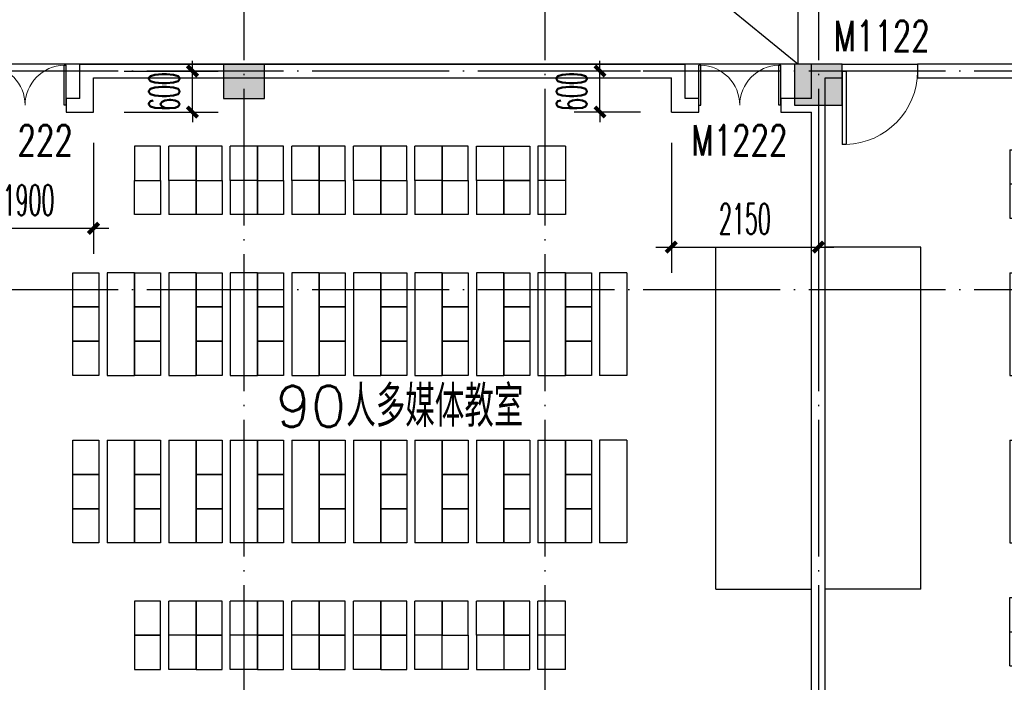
# Model space of a CAD drawing. Extents: x 1779708 to 7299578, y -1121471 to 88434.
# Tile 411 of 656: x 4622488 to 4636886, y -973082 to -963393. Entities that reach past the tile are written whole.
import ezdxf

# ---------------------------------------------------------------- set-up
doc = ezdxf.new("R2010")
doc.units = 0
doc.header["$LTSCALE"] = 1000
doc.header["$MEASUREMENT"] = 0
doc.linetypes.add('DOTE', pattern=[2.42, 2, -0.2, 0.02, -0.2])
doc.layers.get('0').update_dxf_attribs({"linetype": 'CONTINUOUS'})
doc.layers.get('Defpoints').update_dxf_attribs({"linetype": 'CONTINUOUS'})
for name, color, linetype in [('DOTE', 1, 'DOTE'), ('FUR', 9, 'CONTINUOUS'), ('PUB_DIM', 3, 'CONTINUOUS'), ('SPACE', 7, 'CONTINUOUS'), ('WALL', 255, 'CONTINUOUS'), ('WINDOW', 2, 'CONTINUOUS'), ('WINDOW_TEXT', 7, 'CONTINUOUS'), ('修改', 6, 'CONTINUOUS'), ('墙柱', 2, 'CONTINUOUS'), ('室外构件', 4, 'CONTINUOUS')]:
    doc.layers.add(name, color=color, linetype=linetype)
doc.styles.add('_TCH_DIM_T3', font='SIMPLEX.shx', dxfattribs={"width": 0.494118, "bigfont": 'GBCBIG.shx'})
doc.styles.add('_TCH_SPACE', font='SIMPLEX', dxfattribs={"height": 5, "bigfont": 'GBCBIG'})
doc.styles.add('_TCH_WINDOW', font='SIMPLEX', dxfattribs={"height": 3.5, "bigfont": 'GBCBIG'})
doc.dimstyles.new('_TCH_ARCH&&150', dxfattribs={"dimtxt": 446.25, "dimasz": 150, "dimexe": 375, "dimexo": 450, "dimgap": 189.375, "dimtad": 1, "dimdec": 0, "dimzin": 0, "dimdsep": 46, "dimtxsty": '_TCH_DIM_T3', "dimblk": 'ARCHTICK', "dimcen": 0.09, "dimdle": 225, "dimclrt": 7, "dimazin": 2, "dimtfac": 1, "dimtdec": 0, "dimtix": 1, "dimtmove": 2, "dimatfit": 3, "dimfxl": 250, "dimtolj": 1, "dimtzin": 0, "dimarcsym": 0})

# ---------------------------------------------------------------- blocks, each defined once
blk = doc.blocks.new('A$C159220C3')
at = {"layer": 'DOTE'}
for p, q in [((59600, 149200), (59600, 7200)), ((64000, 149200), (64000, 7200)), ((68000, 149200), (68000, 7200)), ((86800, 105900), (7200, 105900)), ((86800, 102700), (7200, 102700))]:
    blk.add_line(p, q, dxfattribs=at)
blk = doc.blocks.new('zy')
at = {"layer": 'FUR', "color": 253}
for p, q in [((3615193, -1996551), (3615193, -1997051)), ((3615593, -1996551), (3615593, -1997051))]:
    blk.add_line(p, q, dxfattribs=at)
blk.add_lwpolyline([(3614693, -1996551), (3615073, -1996551), (3615073, -1997051), (3614693, -1997051)], close=True, dxfattribs=at)
blk = doc.blocks.new('A$C7F051E80')
at = {"layer": 'FUR'}
for p, q in [((1800, 7650), (1400, 7650)), ((2700, 7650), (2300, 7650)), ((3600, 7650), (3200, 7650)), ((4500, 7650), (4100, 7650)), ((5400, 7650), (5000, 7650)), ((5900, 7650), (6300, 7650)), ((7200, 7650), (6800, 7650)), ((1800, 7150), (1400, 7150)), ((1800, 7150), (1400, 7150)), ((1800, 7150), (1400, 7150)), ((1800, 7150), (1400, 7150)), ((2700, 7150), (2300, 7150)), ((2700, 7150), (2300, 7150)), ((2700, 7150), (2300, 7150)), ((2700, 7150), (2300, 7150)), ((3600, 7150), (3200, 7150)), ((3600, 7150), (3200, 7150)), ((3600, 7150), (3200, 7150)), ((3600, 7150), (3200, 7150)), ((4500, 7150), (4100, 7150)), ((4500, 7150), (4100, 7150)), ((4500, 7150), (4100, 7150)), ((4500, 7150), (4100, 7150)), ((5400, 7150), (5000, 7150)), ((5400, 7150), (5000, 7150)), ((6300, 7150), (5900, 7150)), ((7200, 7150), (6800, 7150)), ((1800, 6650), (1400, 6650)), ((2700, 6650), (2300, 6650)), ((3600, 6650), (3200, 6650)), ((4500, 6650), (4100, 6650)), ((5400, 6650), (5000, 6650)), ((6300, 6650), (5900, 6650)), ((7200, 6650), (6800, 6650)), ((900, 5800), (500, 5800)), ((1800, 5800), (1400, 5800)), ((2700, 5800), (2300, 5800)), ((3600, 5800), (3200, 5800)), ((4500, 5800), (4100, 5800)), ((5400, 5800), (5000, 5800)), ((6300, 5800), (5900, 5800)), ((7200, 5800), (6800, 5800)), ((8100, 5800), (7700, 5800)), ((900, 1850), (500, 1850)), ((1800, 1850), (1400, 1850)), ((2700, 1850), (2300, 1850)), ((3600, 1850), (3200, 1850)), ((4500, 1850), (4100, 1850)), ((5400, 1850), (5000, 1850)), ((6300, 1850), (5900, 1850)), ((7200, 1850), (6800, 1850)), ((8100, 1850), (7700, 1850)), ((1800, 1000), (1400, 1000)), ((2700, 1000), (2300, 1000)), ((3600, 1000), (3200, 1000)), ((4500, 1000), (4100, 1000)), ((5400, 1000), (5000, 1000)), ((6300, 1000), (5900, 1000)), ((7200, 1000), (6800, 1000)), ((1800, 500), (1400, 500)), ((1800, 500), (1400, 500)), ((2700, 500), (2300, 500)), ((2700, 500), (2300, 500)), ((3600, 500), (3200, 500)), ((3600, 500), (3200, 500)), ((4500, 500), (4100, 500)), ((4500, 500), (4100, 500)), ((5400, 500), (5000, 500)), ((5400, 500), (5000, 500)), ((6300, 500), (5900, 500)), ((7200, 500), (6800, 500)), ((1800, 0), (1400, 0)), ((2700, 0), (2300, 0)), ((3600, 0), (3200, 0)), ((4500, 0), (4100, 0)), ((5400, 0), (5000, 0)), ((7200, 0), (6800, 0))]:
    blk.add_line(p, q, dxfattribs=at)
at = {"layer": 'FUR', "color": 9}
for p, q in [((9400, 1175), (9400, 6175)), ((9400, 6175), (10800, 6175)), ((9400, 1175), (10800, 1175))]:
    blk.add_line(p, q, dxfattribs=at)
at = {"layer": 'FUR', "color": 253}
for p, q in [((5900, 500), (5900, 0)), ((6300, 500), (6300, 0)), ((5900, 0), (6300, 0))]:
    blk.add_line(p, q, dxfattribs=at)
at = {"layer": 'FUR'}
for points in [[(500, 4300), (900, 4300)], [(1400, 4300), (1800, 4300)], [(2300, 4300), (2700, 4300)], [(3200, 4300), (3600, 4300)], [(4100, 4300), (4500, 4300)], [(5000, 4300), (5400, 4300)], [(5900, 4300), (6300, 4300)], [(6800, 4300), (7200, 4300)], [(8100, 4300), (7700, 4300)], [(500, 3350), (900, 3350)], [(1400, 3350), (1800, 3350)], [(2300, 3350), (2700, 3350)], [(3200, 3350), (3600, 3350)], [(4100, 3350), (4500, 3350)], [(5000, 3350), (5400, 3350)], [(5900, 3350), (6300, 3350)], [(6800, 3350), (7200, 3350)], [(8100, 3350), (7700, 3350)]]:
    blk.add_lwpolyline(points, dxfattribs=at)
at = {"layer": 'FUR', "color": 253}
blk.add_lwpolyline([(5400, 500), (5780, 500), (5780, 0), (5400, 0)], close=True, dxfattribs=at)
at = {"layer": 'FUR', "xscale": -1, "rotation": 180}
for p in [(-3613793, -1989401), (-3612893, -1989401), (-3611993, -1989401), (-3611093, -1989401), (-3610193, -1989401), (-3609293, -1989401)]:
    blk.add_blockref('zy', p, dxfattribs=at)
at = {"layer": 'FUR'}
for p in [(-3608393, 2004201), (-3613793, 2003701), (-3612893, 2003701), (-3611993, 2003701), (-3611093, 2003701), (-3610193, 2003701), (-3609293, 2003701), (-3608393, 2003701), (-3614693, 2002351), (-3613793, 2002351), (-3612893, 2002351), (-3611993, 2002351), (-3611093, 2002351), (-3610193, 2002351), (-3609293, 2002351), (-3608393, 2002351), (-3607493, 2002351), (-3614693, 2001851), (-3613793, 2001851), (-3612893, 2001851), (-3611993, 2001851), (-3611093, 2001851), (-3610193, 2001851), (-3609293, 2001851), (-3608393, 2001851), (-3607493, 2001851), (-3614693, 2001351), (-3613793, 2001351), (-3612893, 2001351), (-3611993, 2001351), (-3611093, 2001351), (-3610193, 2001351), (-3609293, 2001351), (-3608393, 2001351), (-3607493, 2001351), (-3614693, 1999901), (-3613793, 1999901), (-3612893, 1999901), (-3611993, 1999901), (-3611093, 1999901), (-3610193, 1999901), (-3609293, 1999901), (-3608393, 1999901), (-3607493, 1999901), (-3614693, 1999401), (-3613793, 1999401), (-3612893, 1999401), (-3611993, 1999401), (-3611093, 1999401), (-3610193, 1999401), (-3609293, 1999401), (-3608393, 1999401), (-3607493, 1999401), (-3614693, 1998901), (-3613793, 1998901), (-3612893, 1998901), (-3611993, 1998901), (-3611093, 1998901), (-3610193, 1998901), (-3609293, 1998901), (-3608393, 1998901), (-3607493, 1998901)]:
    blk.add_blockref('zy', p, dxfattribs=at)
at = {"layer": 'FUR', "extrusion": (0, 0, -1), "zscale": -1, "rotation": 180}
for p in [(3613793, -1996051), (3612893, -1996051), (3611993, -1996051), (3611093, -1996051), (3610193, -1996051), (3609293, -1996051), (3608393, -1996051), (3613793, -1996551), (3612893, -1996551), (3611993, -1996551), (3611093, -1996551), (3610193, -1996551), (3608393, -1996551)]:
    blk.add_blockref('zy', p, dxfattribs=at)
blk = doc.blocks.new('A$C62770E1D')
at = {"layer": 'FUR'}
for p, q in [((2700, 7600), (2300, 7600)), ((3600, 7600), (3200, 7600)), ((4100, 7600), (4500, 7600)), ((5400, 7600), (5000, 7600)), ((6300, 7600), (5900, 7600)), ((2700, 7100), (2300, 7100)), ((2700, 7100), (2300, 7100)), ((2700, 7100), (2300, 7100)), ((2700, 7100), (2300, 7100)), ((3600, 7100), (3200, 7100)), ((3600, 7100), (3200, 7100)), ((4500, 7100), (4100, 7100)), ((5400, 7100), (5000, 7100)), ((6300, 7100), (5900, 7100)), ((2700, 6600), (2300, 6600)), ((3600, 6600), (3200, 6600)), ((4500, 6600), (4100, 6600)), ((5400, 6600), (5000, 6600)), ((6300, 6600), (5900, 6600)), ((2700, 5800), (2300, 5800)), ((3600, 5800), (3200, 5800)), ((4500, 5800), (4100, 5800)), ((5400, 5800), (5000, 5800)), ((6300, 5800), (5900, 5800)), ((2700, 1850), (2300, 1850)), ((3600, 1850), (3200, 1850)), ((4500, 1850), (4100, 1850)), ((5400, 1850), (5000, 1850)), ((6300, 1850), (5900, 1850)), ((2700, 1050), (2300, 1050)), ((3600, 1050), (3200, 1050)), ((4500, 1050), (4100, 1050)), ((5400, 1050), (5000, 1050)), ((6300, 1050), (5900, 1050)), ((2700, 550), (2300, 550)), ((2700, 550), (2300, 550)), ((3600, 550), (3200, 550)), ((3600, 550), (3200, 550)), ((4500, 550), (4100, 550)), ((5400, 550), (5000, 550)), ((6300, 550), (5900, 550)), ((2700, 50), (2300, 50)), ((3600, 50), (3200, 50)), ((5400, 50), (5000, 50)), ((6300, 50), (5900, 50))]:
    blk.add_line(p, q, dxfattribs=at)
at = {"layer": 'FUR', "color": 9}
for p, q in [((7600, 1175), (7600, 6175)), ((7600, 6175), (9000, 6175)), ((7600, 1175), (9000, 1175))]:
    blk.add_line(p, q, dxfattribs=at)
at = {"layer": 'FUR', "color": 253}
for p, q in [((4100, 550), (4100, 50)), ((4500, 550), (4500, 50)), ((4100, 50), (4500, 50))]:
    blk.add_line(p, q, dxfattribs=at)
at = {"layer": 'FUR'}
for points in [[(2300, 4300), (2700, 4300)], [(3200, 4300), (3600, 4300)], [(4100, 4300), (4500, 4300)], [(5000, 4300), (5400, 4300)], [(6300, 4300), (5900, 4300)], [(2300, 3350), (2700, 3350)], [(3200, 3350), (3600, 3350)], [(4100, 3350), (4500, 3350)], [(5000, 3350), (5400, 3350)], [(6300, 3350), (5900, 3350)]]:
    blk.add_lwpolyline(points, dxfattribs=at)
at = {"layer": 'FUR', "color": 253}
blk.add_lwpolyline([(3600, 550), (3980, 550), (3980, 50), (3600, 50)], close=True, dxfattribs=at)
at = {"layer": 'FUR', "xscale": -1, "rotation": 180}
for p in [(-3612893, -1989451), (-3611993, -1989451), (-3611093, -1989451)]:
    blk.add_blockref('zy', p, dxfattribs=at)
at = {"layer": 'FUR'}
for p in [(-3610193, 2004151), (-3609293, 2004151), (-3612893, 2003651), (-3611993, 2003651), (-3611093, 2003651), (-3610193, 2003651), (-3609293, 2003651), (-3612893, 2002351), (-3611993, 2002351), (-3611093, 2002351), (-3610193, 2002351), (-3609293, 2002351), (-3612893, 2001851), (-3611993, 2001851), (-3611093, 2001851), (-3610193, 2001851), (-3609293, 2001851), (-3612893, 2001351), (-3611993, 2001351), (-3611093, 2001351), (-3610193, 2001351), (-3609293, 2001351), (-3612893, 1999901), (-3611993, 1999901), (-3611093, 1999901), (-3610193, 1999901), (-3609293, 1999901), (-3612893, 1999401), (-3611993, 1999401), (-3611093, 1999401), (-3610193, 1999401), (-3609293, 1999401), (-3612893, 1998901), (-3611993, 1998901), (-3611093, 1998901), (-3610193, 1998901), (-3609293, 1998901)]:
    blk.add_blockref('zy', p, dxfattribs=at)
at = {"layer": 'FUR', "extrusion": (0, 0, -1), "zscale": -1, "rotation": 180}
for p in [(3612893, -1996001), (3611993, -1996001), (3611093, -1996001), (3610193, -1996001), (3609293, -1996001), (3612893, -1996501), (3611993, -1996501), (3610193, -1996501), (3609293, -1996501)]:
    blk.add_blockref('zy', p, dxfattribs=at)
blk = doc.blocks.new('A$C66903B95')
at = {"layer": '墙柱'}
h = blk.add_hatch(color=256, dxfattribs=at)
h.paths.add_polyline_path([(24950, 51000), (25450, 51000), (25450, 50500), (24950, 50500)])
h.paths.add_polyline_path([(66900, 12800), (67500, 12800), (67500, 13400), (66900, 13400)])
h.paths.add_polyline_path([(16600, 12800), (17100, 12800), (17100, 13300), (16600, 13300)])
h.paths.add_polyline_path([(27130, 15100), (27130, 15400), (26330, 15400), (26330, 15100)])
h.paths.add_polyline_path([(54500, 0), (55000, 0), (55000, 500), (54500, 500)])
h.paths.add_polyline_path([(16600, 51000), (17100, 51000), (17100, 50500), (16600, 50500)])
h.paths.add_polyline_path([(42000, 41700), (42600, 41700), (42600, 41200), (42000, 41200)])
h.paths.add_polyline_path([(58500, 32900), (59100, 32900), (59100, 32400), (58500, 32400)])
h.paths.add_polyline_path([(13000, 44800), (13500, 44800), (13500, 44200), (13000, 44200)])
h.paths.add_polyline_path([(66700, 37100), (67200, 37100), (67200, 36600), (66700, 36600)])
h.paths.add_polyline_path([(20700, 19400), (21200, 19400), (21200, 19900), (20700, 19900)])
h.paths.add_polyline_path([(20700, 26000), (21200, 26000), (21200, 26500), (20700, 26500)])
h.paths.add_polyline_path([(13000, 31800), (13500, 31800), (13500, 32400), (13000, 32400)])
h.paths.add_polyline_path([(20700, 38200), (21200, 38200), (21200, 37700), (20700, 37700)])
h.paths.add_polyline_path([(13000, 51000), (13500, 51000), (13500, 50500), (13000, 50500)])
h.paths.add_polyline_path([(74900, 12800), (75600, 12800), (75600, 13400), (74900, 13400)])
h.paths.add_polyline_path([(54900, 24500), (54400, 24500), (54400, 25000), (54900, 25000)])
h.paths.add_polyline_path([(74900, 41700), (75600, 41700), (75600, 41200), (74900, 41200)])
h.paths.add_polyline_path([(500, 44750), (1000, 44750), (1000, 44250), (500, 44250)])
h.paths.add_polyline_path([(500, 31850), (1000, 31850), (1000, 32350), (500, 32350)])
h.paths.add_polyline_path([(8400, 12800), (8900, 12800), (8900, 13300), (8400, 13300)])
h.paths.add_polyline_path([(66900, 24400), (67500, 24400), (67500, 25000), (66900, 25000)])
h.paths.add_polyline_path([(74900, 25000), (75600, 25000), (75600, 24400), (74900, 24400)])
h.paths.add_polyline_path([(58500, 25000), (59100, 25000), (59100, 24400), (58500, 24400)])
h.paths.add_polyline_path([(66700, 32900), (67200, 32900), (67200, 32400), (66700, 32400)])
h.paths.add_polyline_path([(54400, 32900), (54900, 32900), (54900, 32400), (54400, 32400)])
h.paths.add_polyline_path([(50150, 12800), (50650, 12800), (50650, 13300), (50150, 13300)])
h.paths.add_polyline_path([(46200, 51000), (46700, 51000), (46700, 50500), (46200, 50500)])
h.paths.add_polyline_path([(42500, 38200), (42000, 38200), (42000, 37700), (42500, 37700)])
h.paths.add_polyline_path([(42500, 51000), (42000, 51000), (42000, 50500), (42500, 50500)])
h.paths.add_polyline_path([(24900, 38200), (25400, 38200), (25400, 37700), (24900, 37700)])
h.paths.add_polyline_path([(20700, 31850), (21200, 31850), (21200, 32350), (20700, 32350)])
h.paths.add_polyline_path([(13000, 37600), (13500, 37600), (13500, 38200), (13000, 38200)])
h.paths.add_polyline_path([(16600, 26000), (17100, 26000), (17100, 26500), (16600, 26500)])
h.paths.add_polyline_path([(8200, 26000), (8700, 26000), (8700, 26500), (8200, 26500)])
h.paths.add_polyline_path([(500, 26000), (1000, 26000), (1000, 26500), (500, 26500)])
h.paths.add_polyline_path([(16500, 19300), (17100, 19300), (17100, 19900), (16500, 19900)])
h.paths.add_polyline_path([(8400, 19300), (8900, 19300), (8900, 19900), (8400, 19900)])
h.paths.add_polyline_path([(74900, 38500), (75600, 38500), (75600, 38000), (74900, 38000)])
h.paths.add_polyline_path([(75100, 51000), (75600, 51000), (75600, 50500), (75100, 50500)])
h.paths.add_polyline_path([(66850, 41800), (67550, 41800), (67550, 41200), (66850, 41200)])
h.paths.add_polyline_path([(66850, 51000), (67550, 51000), (67550, 50500), (66850, 50500)])
h.paths.add_polyline_path([(58450, 41800), (59150, 41800), (59150, 41200), (58450, 41200)])
h.paths.add_polyline_path([(58550, 51000), (59050, 51000), (59050, 50500), (58550, 50500)])
h.paths.add_polyline_path([(50150, 38200), (50650, 38200), (50650, 37700), (50150, 37700)])
h.paths.add_polyline_path([(50100, 41700), (50700, 41700), (50700, 41200), (50100, 41200)])
h.paths.add_polyline_path([(50150, 51000), (50650, 51000), (50650, 50500), (50150, 50500)])
h.paths.add_polyline_path([(33100, 38200), (33600, 38200), (33600, 37700), (33100, 37700)])
h.paths.add_polyline_path([(33000, 41700), (33600, 41700), (33600, 41200), (33000, 41200)])
h.paths.add_polyline_path([(24900, 41700), (25500, 41700), (25500, 41200), (24900, 41200)])
h.paths.add_polyline_path([(500, 38200), (1000, 38200), (1000, 37700), (500, 37700)])
h.paths.add_polyline_path([(16500, 41800), (17100, 41800), (17100, 41200), (16500, 41200)])
h.paths.add_polyline_path([(33100, 51000), (33600, 51000), (33600, 50500), (33100, 50500)])
h.paths.add_polyline_path([(500, 51000), (1000, 51000), (1000, 50500), (500, 50500)])
h.paths.add_polyline_path([(74900, 9300), (75600, 9300), (75600, 9800), (74900, 9800)])
h.paths.add_polyline_path([(74900, 0), (75600, 0), (75600, 500), (74900, 500)])
h.paths.add_polyline_path([(66900, 9300), (67500, 9300), (67500, 9800), (66900, 9800)])
h.paths.add_polyline_path([(66950, 0), (67450, 0), (67450, 500), (66950, 500)])
h.paths.add_polyline_path([(58500, 12800), (59100, 12800), (59100, 13400), (58500, 13400)])
h.paths.add_polyline_path([(58500, 9300), (59100, 9300), (59100, 9800), (58500, 9800)])
h.paths.add_polyline_path([(58550, 0), (59050, 0), (59050, 500), (58550, 500)])
h.paths.add_polyline_path([(50100, 9300), (50700, 9300), (50700, 9800), (50100, 9800)])
h.paths.add_polyline_path([(50150, 0), (50650, 0), (50650, 500), (50150, 500)])
h.paths.add_polyline_path([(42000, 12800), (42500, 12800), (42500, 13300), (42000, 13300)])
h.paths.add_polyline_path([(42000, 9300), (42600, 9300), (42600, 9800), (42000, 9800)])
h.paths.add_polyline_path([(33100, 12800), (33600, 12800), (33600, 13300), (33100, 13300)])
h.paths.add_polyline_path([(25060, 12800), (25660, 12800), (25660, 13200), (25060, 13200)])
h.paths.add_polyline_path([(33000, 9300), (33600, 9300), (33600, 9800), (33000, 9800)])
h.paths.add_polyline_path([(24900, 9300), (25500, 9300), (25500, 9800), (24900, 9800)])
h.paths.add_polyline_path([(0, 12500), (700, 12500), (700, 13000), (0, 13000)])
h.paths.add_polyline_path([(0, 9300), (700, 9300), (700, 9800), (0, 9800)])
h.paths.add_polyline_path([(8100, 9300), (8700, 9300), (8700, 9800), (8100, 9800)])
h.paths.add_polyline_path([(16500, 9300), (17100, 9300), (17100, 9800), (16500, 9800)])
h.paths.add_polyline_path([(42000, 0), (42500, 0), (42500, 500), (42000, 500)])
h.paths.add_polyline_path([(33100, 0), (33600, 0), (33600, 500), (33100, 500)])
h.paths.add_polyline_path([(24950, 0), (25450, 0), (25450, 500), (24950, 500)])
h.paths.add_polyline_path([(16500, 0), (17100, 0), (17100, 500), (16500, 500)])
h.paths.add_polyline_path([(8100, 0), (8700, 0), (8700, 500), (8100, 500)])
h.paths.add_polyline_path([(0, 0), (500, 0), (500, 500), (0, 500)])
h.paths.add_polyline_path([(24950, 87000), (25450, 87000), (25450, 87500), (24950, 87500)])
h.paths.add_polyline_path([(66900, 125200), (67500, 125200), (67500, 124600), (66900, 124600)])
h.paths.add_polyline_path([(16600, 125200), (17100, 125200), (17100, 124700), (16600, 124700)])
h.paths.add_polyline_path([(27130, 122900), (27130, 122600), (26330, 122600), (26330, 122900)])
h.paths.add_polyline_path([(54500, 138000), (55000, 138000), (55000, 137500), (54500, 137500)])
h.paths.add_polyline_path([(16600, 87000), (17100, 87000), (17100, 87500), (16600, 87500)])
h.paths.add_polyline_path([(42000, 96300), (42600, 96300), (42600, 96800), (42000, 96800)])
h.paths.add_polyline_path([(58500, 105100), (59100, 105100), (59100, 105600), (58500, 105600)])
h.paths.add_polyline_path([(13000, 93200), (13500, 93200), (13500, 93800), (13000, 93800)])
h.paths.add_polyline_path([(66700, 100900), (67200, 100900), (67200, 101400), (66700, 101400)])
h.paths.add_polyline_path([(20700, 118600), (21200, 118600), (21200, 118100), (20700, 118100)])
h.paths.add_polyline_path([(20700, 112000), (21200, 112000), (21200, 111500), (20700, 111500)])
h.paths.add_polyline_path([(13000, 106200), (13500, 106200), (13500, 105600), (13000, 105600)])
h.paths.add_polyline_path([(20700, 99800), (21200, 99800), (21200, 100300), (20700, 100300)])
h.paths.add_polyline_path([(13000, 87000), (13500, 87000), (13500, 87500), (13000, 87500)])
h.paths.add_polyline_path([(74900, 125200), (75600, 125200), (75600, 124600), (74900, 124600)])
h.paths.add_polyline_path([(54900, 113500), (54400, 113500), (54400, 113000), (54900, 113000)])
h.paths.add_polyline_path([(74900, 96300), (75600, 96300), (75600, 96800), (74900, 96800)])
h.paths.add_polyline_path([(500, 93250), (1000, 93250), (1000, 93750), (500, 93750)])
h.paths.add_polyline_path([(500, 106150), (1000, 106150), (1000, 105650), (500, 105650)])
h.paths.add_polyline_path([(8400, 125200), (8900, 125200), (8900, 124700), (8400, 124700)])
h.paths.add_polyline_path([(66900, 113600), (67500, 113600), (67500, 113000), (66900, 113000)])
h.paths.add_polyline_path([(74900, 113000), (75600, 113000), (75600, 113600), (74900, 113600)])
h.paths.add_polyline_path([(58500, 113000), (59100, 113000), (59100, 113600), (58500, 113600)])
h.paths.add_polyline_path([(66700, 105100), (67200, 105100), (67200, 105600), (66700, 105600)])
h.paths.add_polyline_path([(54400, 105100), (54900, 105100), (54900, 105600), (54400, 105600)])
h.paths.add_polyline_path([(50150, 125200), (50650, 125200), (50650, 124700), (50150, 124700)])
h.paths.add_polyline_path([(46200, 87000), (46700, 87000), (46700, 87500), (46200, 87500)])
h.paths.add_polyline_path([(42500, 99800), (42000, 99800), (42000, 100300), (42500, 100300)])
h.paths.add_polyline_path([(42500, 87000), (42000, 87000), (42000, 87500), (42500, 87500)])
h.paths.add_polyline_path([(24900, 99800), (25400, 99800), (25400, 100300), (24900, 100300)])
h.paths.add_polyline_path([(20700, 106150), (21200, 106150), (21200, 105650), (20700, 105650)])
h.paths.add_polyline_path([(13000, 100400), (13500, 100400), (13500, 99800), (13000, 99800)])
h.paths.add_polyline_path([(16600, 112000), (17100, 112000), (17100, 111500), (16600, 111500)])
h.paths.add_polyline_path([(8200, 112000), (8700, 112000), (8700, 111500), (8200, 111500)])
h.paths.add_polyline_path([(500, 112000), (1000, 112000), (1000, 111500), (500, 111500)])
h.paths.add_polyline_path([(16500, 118700), (17100, 118700), (17100, 118100), (16500, 118100)])
h.paths.add_polyline_path([(8400, 118700), (8900, 118700), (8900, 118100), (8400, 118100)])
h.paths.add_polyline_path([(74900, 99500), (75600, 99500), (75600, 100000), (74900, 100000)])
h.paths.add_polyline_path([(75100, 87000), (75600, 87000), (75600, 87500), (75100, 87500)])
h.paths.add_polyline_path([(66850, 96200), (67550, 96200), (67550, 96800), (66850, 96800)])
h.paths.add_polyline_path([(66850, 87000), (67550, 87000), (67550, 87500), (66850, 87500)])
h.paths.add_polyline_path([(58450, 96200), (59150, 96200), (59150, 96800), (58450, 96800)])
h.paths.add_polyline_path([(58550, 87000), (59050, 87000), (59050, 87500), (58550, 87500)])
h.paths.add_polyline_path([(50150, 99800), (50650, 99800), (50650, 100300), (50150, 100300)])
h.paths.add_polyline_path([(50100, 96300), (50700, 96300), (50700, 96800), (50100, 96800)])
h.paths.add_polyline_path([(50150, 87000), (50650, 87000), (50650, 87500), (50150, 87500)])
h.paths.add_polyline_path([(33100, 99800), (33600, 99800), (33600, 100300), (33100, 100300)])
h.paths.add_polyline_path([(33000, 96300), (33600, 96300), (33600, 96800), (33000, 96800)])
h.paths.add_polyline_path([(24900, 96300), (25500, 96300), (25500, 96800), (24900, 96800)])
h.paths.add_polyline_path([(500, 99800), (1000, 99800), (1000, 100300), (500, 100300)])
h.paths.add_polyline_path([(16500, 96200), (17100, 96200), (17100, 96800), (16500, 96800)])
h.paths.add_polyline_path([(33100, 87000), (33600, 87000), (33600, 87500), (33100, 87500)])
h.paths.add_polyline_path([(500, 87000), (1000, 87000), (1000, 87500), (500, 87500)])
h.paths.add_polyline_path([(74900, 128700), (75600, 128700), (75600, 128200), (74900, 128200)])
h.paths.add_polyline_path([(74900, 138000), (75600, 138000), (75600, 137500), (74900, 137500)])
h.paths.add_polyline_path([(66900, 128700), (67500, 128700), (67500, 128200), (66900, 128200)])
h.paths.add_polyline_path([(66950, 138000), (67450, 138000), (67450, 137500), (66950, 137500)])
h.paths.add_polyline_path([(58500, 125200), (59100, 125200), (59100, 124600), (58500, 124600)])
h.paths.add_polyline_path([(58500, 128700), (59100, 128700), (59100, 128200), (58500, 128200)])
h.paths.add_polyline_path([(58550, 138000), (59050, 138000), (59050, 137500), (58550, 137500)])
h.paths.add_polyline_path([(50100, 128700), (50700, 128700), (50700, 128200), (50100, 128200)])
h.paths.add_polyline_path([(50150, 138000), (50650, 138000), (50650, 137500), (50150, 137500)])
h.paths.add_polyline_path([(42000, 125200), (42500, 125200), (42500, 124700), (42000, 124700)])
h.paths.add_polyline_path([(42000, 128700), (42600, 128700), (42600, 128200), (42000, 128200)])
h.paths.add_polyline_path([(33100, 125200), (33600, 125200), (33600, 124700), (33100, 124700)])
h.paths.add_polyline_path([(25060, 125200), (25660, 125200), (25660, 124800), (25060, 124800)])
h.paths.add_polyline_path([(33000, 128700), (33600, 128700), (33600, 128200), (33000, 128200)])
h.paths.add_polyline_path([(24900, 128700), (25500, 128700), (25500, 128200), (24900, 128200)])
h.paths.add_polyline_path([(0, 125500), (700, 125500), (700, 125000), (0, 125000)])
h.paths.add_polyline_path([(0, 128700), (700, 128700), (700, 128200), (0, 128200)])
h.paths.add_polyline_path([(8100, 128700), (8700, 128700), (8700, 128200), (8100, 128200)])
h.paths.add_polyline_path([(16500, 128700), (17100, 128700), (17100, 128200), (16500, 128200)])
h.paths.add_polyline_path([(42000, 138000), (42500, 138000), (42500, 137500), (42000, 137500)])
h.paths.add_polyline_path([(33100, 138000), (33600, 138000), (33600, 137500), (33100, 137500)])
h.paths.add_polyline_path([(24950, 138000), (25450, 138000), (25450, 137500), (24950, 137500)])
h.paths.add_polyline_path([(16500, 138000), (17100, 138000), (17100, 137500), (16500, 137500)])
h.paths.add_polyline_path([(8100, 138000), (8700, 138000), (8700, 137500), (8100, 137500)])
h.paths.add_polyline_path([(0, 138000), (500, 138000), (500, 137500), (0, 137500)])
for points in [[(50100, 96300), (50700, 96300), (50700, 96800), (50100, 96800)], [(58450, 96200), (59150, 96200), (59150, 96800), (58450, 96800)]]:
    blk.add_lwpolyline(points, close=True, dxfattribs=at)
blk = doc.blocks.new('$DorLib2D$00000001')
for p, q in [((0.45, 0.975), (0.5, 0.975)), ((0.45, 0), (0.45, 0.975)), ((0.5, 0), (0.5, 0.975)), ((0.5, 0), (0.45, 0))]:
    blk.add_line(p, q)
at = {"lineweight": 13}
blk.add_arc((0.475, 0), 0.975, 91.4693, 180, dxfattribs=at)
blk = doc.blocks.new('$DorLib2D$00000002')
for p, q in [((-0.5, 0), (-0.5, 0.4875)), ((-0.475, 0.4875), (-0.5, 0.4875)), ((-0.475, 0), (-0.475, 0.4875)), ((0.475, 0), (0.475, 0.4875)), ((0.475, 0.4875), (0.5, 0.4875)), ((0.5, 0), (0.5, 0.4875)), ((-0.5, 0), (-0.475, 0)), ((0.5, 0), (0.475, 0))]:
    blk.add_line(p, q)
at = {"lineweight": 13}
for centre, start, end in [((-0.4875, 0), 0, 88.53072), ((0.4875, 0), 91.46928, 180)]:
    blk.add_arc(centre, 0.4875, start, end, dxfattribs=at)
blk = doc.blocks.new('_ArchTick')
at = {"color": 0, "linetype": 'ByBlock', "const_width": 0.4}
blk.add_lwpolyline([(-0.5, -0.5), (0.5, 0.5)], dxfattribs=at)
blk = doc.blocks.new('*D6612')
at = {"layer": 'Defpoints', "color": 0, "transparency": 16777216}
for p in [(4621667, -964743), (4623567, -964743), (4623567, -966443)]:
    blk.add_point(p, dxfattribs=at)
at = {"layer": 'PUB_DIM', "color": 0, "lineweight": -2, "transparency": 16777216}
for p, q in [((4621667, -965193), (4621667, -966818)), ((4623567, -965193), (4623567, -966818)), ((4621442, -966443), (4623792, -966443))]:
    blk.add_line(p, q, dxfattribs=at)
at = {"layer": 'PUB_DIM', "color": 0, "lineweight": -2, "transparency": 16777216, "xscale": 150, "yscale": 150, "zscale": 150, "rotation": 180}
blk.add_blockref('_ArchTick', (4621667, -966443), dxfattribs=at)
at = {"layer": 'PUB_DIM', "color": 0, "lineweight": -2, "transparency": 16777216, "xscale": 150, "yscale": 150, "zscale": 150}
blk.add_blockref('_ArchTick', (4623567, -966443), dxfattribs=at)
at = {"layer": 'PUB_DIM', "color": 7, "transparency": 16777216, "insert": (4622617, -966031), "char_height": 446.2, "attachment_point": 5, "style": '_TCH_DIM_T3'}
blk.add_mtext('\\A1;1900', dxfattribs=at)
blk = doc.blocks.new('*D6613')
at = {"layer": 'Defpoints', "color": 0, "transparency": 16777216}
for p in [(4630973, -964143), (4632017, -964143), (4632017, -964743)]:
    blk.add_point(p, dxfattribs=at)
at = {"layer": 'PUB_DIM', "color": 0, "lineweight": -2, "transparency": 16777216}
for p, q in [((4630973, -964143), (4630973, -963993)), ((4631567, -964143), (4630598, -964143)), ((4630973, -964743), (4630973, -964143)), ((4631567, -964743), (4630598, -964743)), ((4630973, -964743), (4630973, -964893))]:
    blk.add_line(p, q, dxfattribs=at)
at = {"layer": 'PUB_DIM', "color": 0, "lineweight": -2, "transparency": 16777216, "xscale": 150, "yscale": 150, "zscale": 150}
for p, rotation in [((4630973, -964143), 270), ((4630973, -964743), 90)]:
    blk.add_blockref('_ArchTick', p, dxfattribs=dict(at, rotation=rotation))
at = {"layer": 'PUB_DIM', "color": 7, "transparency": 16777216, "insert": (4630560, -964443), "char_height": 446.2, "attachment_point": 5, "rotation": 90, "style": '_TCH_DIM_T3'}
blk.add_mtext('\\A1;600', dxfattribs=at)
blk = doc.blocks.new('*D6614')
at = {"layer": 'Defpoints', "color": 0, "transparency": 16777216}
for p in [(4632017, -964743), (4634167, -964743), (4634167, -966718)]:
    blk.add_point(p, dxfattribs=at)
at = {"layer": 'PUB_DIM', "color": 0, "lineweight": -2, "transparency": 16777216}
for p, q in [((4632017, -965193), (4632017, -967093)), ((4634167, -965193), (4634167, -967093)), ((4631792, -966718), (4634392, -966718))]:
    blk.add_line(p, q, dxfattribs=at)
at = {"layer": 'PUB_DIM', "color": 0, "lineweight": -2, "transparency": 16777216, "xscale": 150, "yscale": 150, "zscale": 150, "rotation": 180}
blk.add_blockref('_ArchTick', (4632017, -966718), dxfattribs=at)
at = {"layer": 'PUB_DIM', "color": 0, "lineweight": -2, "transparency": 16777216, "xscale": 150, "yscale": 150, "zscale": 150}
blk.add_blockref('_ArchTick', (4634167, -966718), dxfattribs=at)
at = {"layer": 'PUB_DIM', "color": 7, "transparency": 16777216, "insert": (4633092, -966306), "char_height": 446.2, "attachment_point": 5, "style": '_TCH_DIM_T3'}
blk.add_mtext('\\A1;2150', dxfattribs=at)
blk = doc.blocks.new('*D6689')
at = {"layer": 'Defpoints', "color": 0, "transparency": 16777216}
for p in [(4623567, -964143), (4625014, -964143), (4623567, -964743)]:
    blk.add_point(p, dxfattribs=at)
at = {"layer": 'PUB_DIM', "color": 0, "lineweight": -2, "transparency": 16777216}
for p, q in [((4625014, -964143), (4625014, -963993)), ((4624017, -964143), (4625389, -964143)), ((4625014, -964743), (4625014, -964143)), ((4624017, -964743), (4625389, -964743)), ((4625014, -964743), (4625014, -964893))]:
    blk.add_line(p, q, dxfattribs=at)
at = {"layer": 'PUB_DIM', "color": 0, "lineweight": -2, "transparency": 16777216, "xscale": 150, "yscale": 150, "zscale": 150}
for p, rotation in [((4625014, -964143), 270), ((4625014, -964743), 90)]:
    blk.add_blockref('_ArchTick', p, dxfattribs=dict(at, rotation=rotation))
at = {"layer": 'PUB_DIM', "color": 7, "transparency": 16777216, "insert": (4624601, -964443), "char_height": 446.2, "attachment_point": 5, "rotation": 90, "style": '_TCH_DIM_T3'}
blk.add_mtext('\\A1;600', dxfattribs=at)

msp = doc.modelspace()

# ---------------------------------------------------------------- linework, layer by layer
at = {"layer": 'WALL'}
for p, q in [((4623367.1, -964543.3), (4623367.1, -964043.3)), ((4623367.1, -964043.3), (4632217.1, -964043.3)), ((4632217.1, -964543.3), (4632217.1, -964043.3)), ((4634517.1, -964043.3), (4634067.1, -964043.3)), ((4634067.1, -964543.3), (4634067.1, -964043.3)), ((4634517.1, -964243.3), (4634517.1, -964043.3)), ((4641117.1, -964043.3), (4635617.1, -964043.3)), ((4635617.1, -964043.3), (4635617.1, -964243.3)), ((4623567.1, -964743.3), (4623567.1, -964243.3)), ((4623567.1, -964243.3), (4632017.1, -964243.3)), ((4632017.1, -964743.3), (4632017.1, -964243.3)), ((4634267.1, -964243.3), (4634517.1, -964243.3)), ((4634267.1, -964643.3), (4634267.1, -964243.3)), ((4635617.1, -964243.3), (4641117.1, -964243.3)), ((4623367.1, -964543.3), (4623167.1, -964543.3)), ((4623167.1, -964543.3), (4623167.1, -964743.3)), ((4632417.1, -964543.3), (4632217.1, -964543.3)), ((4632417.1, -964743.3), (4632417.1, -964543.3)), ((4634067.1, -964543.3), (4633617.1, -964543.3)), ((4633617.1, -964543.3), (4633617.1, -964743.3)), ((4634267.1, -973643.3), (4634267.1, -964643.3)), ((4623167.1, -964743.3), (4623567.1, -964743.3)), ((4632017.1, -964743.3), (4632417.1, -964743.3)), ((4633617.1, -964743.3), (4634067.1, -964743.3)), ((4634067.1, -973643.3), (4634067.1, -964743.3))]:
    msp.add_line(p, q, dxfattribs=at)
at = {"layer": 'WINDOW'}
msp.add_line((4634517.1, -964043.3), (4635617.1, -964043.3), dxfattribs=at)
at = {"layer": '室外构件'}
for p, q in [((4633867.1, -961043.3), (4633867.1, -964043.3)), ((4633867.1, -964043.3), (4630567.1, -961343.3)), ((4633867.1, -964043.3), (4617567.1, -964043.3))]:
    msp.add_line(p, q, dxfattribs=at)

# ---------------------------------------------------------------- block references
at = {"layer": 'FUR', "color": 9}
msp.add_blockref('A$C7F051E80', (4623267.1, -972893.3), dxfattribs=at)
at = {"layer": 'FUR', "color": 9, "xscale": -1}
msp.add_blockref('A$C62770E1D', (4643267.1, -972893.3), dxfattribs=at)
at = {"layer": 'WINDOW'}
ref = msp.add_blockref('$DorLib2D$00000001', (4635067.1, -964143.3), dxfattribs=dict(at, xscale=-1100, yscale=-1100, zscale=-1100))
ref.add_attrib('A', 'M1122', (4634392.1, -963853.9), dxfattribs={"layer": 'WINDOW_TEXT', "height": 446.25, "style": '_TCH_WINDOW', "width": 0.705882})
ref = msp.add_blockref('$DorLib2D$00000002', (4622567.1, -964643.3), dxfattribs=dict(at, xscale=1200, yscale=1200, zscale=1200, rotation=4.732811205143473e-08))
ref.add_attrib('A', 'M1222', (4621862.1, -965378.9), dxfattribs={"layer": 'WINDOW_TEXT', "height": 446.25, "rotation": 0, "style": '_TCH_WINDOW', "width": 0.705882})
ref = msp.add_blockref('$DorLib2D$00000002', (4633017.1, -964643.3), dxfattribs=dict(at, xscale=1200, yscale=1200, zscale=1200, rotation=4.732847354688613e-08))
ref.add_attrib('A', 'M1222', (4632312.1, -965378.9), dxfattribs={"layer": 'WINDOW_TEXT', "height": 446.25, "rotation": 0, "style": '_TCH_WINDOW', "width": 0.705882})
at = {"layer": '修改'}
for name, p in [('A$C159220C3', (4566167.1, -1070043.3)), ('A$C66903B95', (4575367.1, -1060843.3))]:
    msp.add_blockref(name, p, dxfattribs=at)

# ---------------------------------------------------------------- texts
at = {"layer": 'SPACE', "style": '_TCH_SPACE'}
msp.add_text('90人多媒体教室', height=600, dxfattribs=at).set_placement((4626233.8, -969346.6))

# ---------------------------------------------------------------- dimensions: what is measured, and where the dimension line sits
at = {"layer": 'PUB_DIM'}
for p1, p2, distance, picture, middle in [((4623567.1, -964743.3), (4623567.1, -964143.3), -1446.9, '*D6689', (4624601.5, -964443.3)), ((4632017.1, -964743.3), (4632017.1, -964143.3), 1044.1, '*D6613', (4630560.5, -964443.3)), ((4621667.1, -964743.3), (4623567.1, -964743.3), -1700, '*D6612', (4622617.1, -966030.8)), ((4632017.1, -964743.3), (4634167.1, -964743.3), -1975, '*D6614', (4633092.1, -966305.8))]:
    dim = msp.add_aligned_dim(p1=p1, p2=p2, distance=distance, dimstyle='_TCH_ARCH&&150', dxfattribs=at)
    dim.commit()
    dim.dimension.update_dxf_attribs({"geometry": picture, "text_midpoint": middle})

doc.saveas('drawing.dxf')
